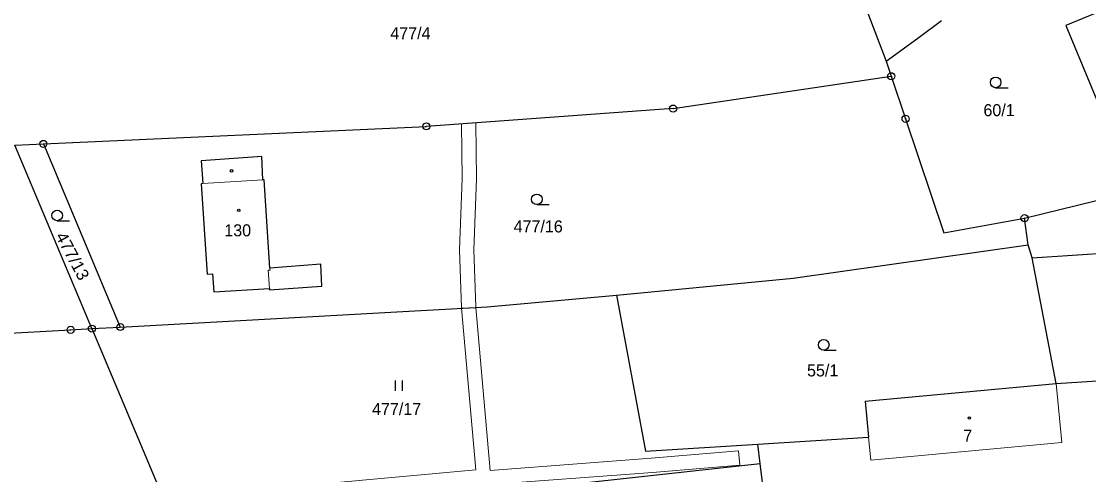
# Model space of a CAD drawing. Extents: x -618848 to -615803, y -1044450 to -1042254.
# Drawn here: x -617229.1 to -617078.1, y -1043209.9 to -1043145.8 of the extents above; entities that cross this region are included whole.
import ezdxf
from ezdxf.enums import TextEntityAlignment as Align

# ---------------------------------------------------------------- set-up
doc = ezdxf.new("R2010")
doc.units = 0
doc.header["$LTSCALE"] = 0.68
for name, color, linetype, lineweight in [('1', 7, 'Continuous', 25), ('13', 7, 'Continuous', 13), ('3', 7, 'Continuous', 25), ('4', 7, 'Continuous', 13), ('5', 7, 'Continuous', 25), ('8', 7, 'Continuous', 25)]:
    doc.layers.add(name, color=color, linetype=linetype, lineweight=lineweight)
doc.layers.add('2', color=7, linetype='Continuous')

msp = doc.modelspace()

# ---------------------------------------------------------------- linework, layer by layer
at = {"layer": '1'}
for p, q in [((-617112.86, -1043135.42), (-617106.75, -1043151.46)), ((-617067.49, -1043140.68), (-617081.34, -1043146.45)), ((-617102.29, -1043148.21), (-617098.9, -1043145.74)), ((-617081.34, -1043146.45), (-617075.45, -1043160.59)), ((-617106.75, -1043151.46), (-617102.29, -1043148.21)), ((-617106.75, -1043151.46), (-617106.03, -1043153.6)), ((-617136.88, -1043158.17), (-617106.03, -1043153.6)), ((-617106.03, -1043153.6), (-617104.01, -1043159.62)), ((-617136.88, -1043158.17), (-617171.78, -1043160.69)), ((-617225.95, -1043163.17), (-617171.78, -1043160.69)), ((-617104.01, -1043159.62), (-617098.59, -1043175.76)), ((-617230, -1043163.35), (-617225.95, -1043163.17)), ((-617219.09, -1043189.28), (-617230, -1043163.35)), ((-617225.95, -1043163.17), (-617215.07, -1043189.06)), ((-617195.06, -1043164.95), (-617203.65, -1043165.54)), ((-617194.92, -1043168.24), (-617195.06, -1043164.95)), ((-617203.65, -1043165.54), (-617203.39, -1043168.78)), ((-617194.71, -1043168.23), (-617194.92, -1043168.24)), ((-617193.91, -1043180.71), (-617194.71, -1043168.23)), ((-617203.39, -1043168.78), (-617203.63, -1043168.8)), ((-617203.63, -1043168.8), (-617202.78, -1043181.57)), ((-617087.18, -1043173.67), (-617071.64, -1043169.87)), ((-617098.59, -1043175.76), (-617087.18, -1043173.67)), ((-617086.66, -1043177.45), (-617087.18, -1043173.67)), ((-617119.92, -1043182.17), (-617086.66, -1043177.45)), ((-617086.11, -1043179.28), (-617086.66, -1043177.45)), ((-617086.11, -1043179.28), (-617059, -1043177.42)), ((-617186.72, -1043180.15), (-617193.91, -1043180.71)), ((-617186.55, -1043183.28), (-617186.72, -1043180.15)), ((-617082.72, -1043197.03), (-617086.11, -1043179.28)), ((-617202.78, -1043181.57), (-617202.03, -1043181.52)), ((-617202.03, -1043181.52), (-617201.85, -1043184.09)), ((-617193.96, -1043183.81), (-617186.55, -1043183.28)), ((-617144.88, -1043184.57), (-617119.92, -1043182.17)), ((-617201.85, -1043184.09), (-617193.97, -1043183.61)), ((-617193.97, -1043183.61), (-617193.96, -1043183.81)), ((-617163.2, -1043186.18), (-617144.88, -1043184.57)), ((-617144.88, -1043184.57), (-617140.79, -1043206.61)), ((-617215.07, -1043189.06), (-617163.2, -1043186.18)), ((-617237.59, -1043190.31), (-617222.1, -1043189.45)), ((-617222.1, -1043189.45), (-617219.09, -1043189.28)), ((-617219.09, -1043189.28), (-617215.07, -1043189.06)), ((-617219.09, -1043189.28), (-617207.89, -1043215.89)), ((-617082.72, -1043197.03), (-617068.06, -1043196.12)), ((-617109.71, -1043199.53), (-617082.72, -1043197.03)), ((-617109.71, -1043199.53), (-617109.24, -1043204.61)), ((-617140.79, -1043206.61), (-617124.92, -1043205.6)), ((-617124.92, -1043205.6), (-617109.24, -1043204.61)), ((-617124.57, -1043208.35), (-617124.92, -1043205.6)), ((-617161.17, -1043212.37), (-617124.57, -1043208.35)), ((-617121.79, -1043231.14), (-617124.57, -1043208.35))]:
    msp.add_line(p, q, dxfattribs=at)
at = {"layer": '13'}
for points in [[(-617166.8, -1043160.33), (-617166.7, -1043168.06), (-617167.08, -1043178.13), (-617166.81, -1043186.34), (-617166.81, -1043186.38), (-617164.81, -1043186.27), (-617164.81, -1043186.22), (-617165.08, -1043178.14), (-617164.7, -1043168.09), (-617164.8, -1043160.19)], [(-617213.15, -1043215.17), (-617186.32, -1043213.21), (-617166.11, -1043211.39), (-617165.97, -1043212.7), (-617165.08, -1043212.67), (-617163.97, -1043212.59), (-617164.09, -1043211.43), (-617139.81, -1043209.6), (-617127.47, -1043208.56), (-617127.64, -1043206.57), (-617139.97, -1043207.61), (-617162.77, -1043209.32), (-617164.81, -1043186.27), (-617166.81, -1043186.38), (-617164.78, -1043209.26), (-617186.48, -1043211.22), (-617215.72, -1043213.35), (-617215.52, -1043214.08), (-617213.45, -1043216.31), (-617212.85, -1043216.26)]]:
    msp.add_lwpolyline(points, close=True, dxfattribs=at)
at = {"layer": '3'}
for p, q in [((-617091.263, -1043155.22), (-617089.513, -1043155.22)), ((-617156.163, -1043171.75), (-617154.413, -1043171.75)), ((-617224.003, -1043174.03), (-617222.253, -1043174.03)), ((-617115.583, -1043192.32), (-617113.833, -1043192.32)), ((-617176.151, -1043198.09), (-617176.151, -1043196.59)), ((-617175.15, -1043198.09), (-617175.15, -1043196.59))]:
    msp.add_line(p, q, dxfattribs=at)
for centre in [(-617091.2629, -1043154.4698), (-617156.1629, -1043170.9998), (-617224.0029, -1043173.2798), (-617115.5829, -1043191.5698)]:
    msp.add_circle(centre, 0.75, dxfattribs=at)
at = {"layer": '4'}
for p, q in [((-617194.92, -1043168.24), (-617203.39, -1043168.78)), ((-617194.14, -1043181.03), (-617193.89, -1043181.01)), ((-617193.97, -1043183.61), (-617194.14, -1043181.03)), ((-617193.89, -1043181.01), (-617193.91, -1043180.71)), ((-617081.89, -1043205.39), (-617082.72, -1043197.03)), ((-617109.24, -1043204.61), (-617108.94, -1043207.89)), ((-617108.94, -1043207.89), (-617081.89, -1043205.39))]:
    msp.add_line(p, q, dxfattribs=at)
at = {"layer": '5'}
for centre in [(-617199.3398, -1043166.9732), (-617198.3168, -1043172.5492), (-617094.9768, -1043201.9192)]:
    msp.add_circle(centre, 0.175, dxfattribs=at)
at = {"layer": '8'}
for centre, radius in [((-617106.03, -1043153.5999), 0.5), ((-617106.03, -1043153.5999), 0.0303), ((-617136.88, -1043158.1699), 0.5), ((-617136.88, -1043158.1699), 0.0303), ((-617104.01, -1043159.6199), 0.5), ((-617171.78, -1043160.6899), 0.5), ((-617171.78, -1043160.6899), 0.0303), ((-617104.01, -1043159.6199), 0.0303), ((-617225.95, -1043163.1699), 0.5), ((-617225.95, -1043163.1699), 0.0303), ((-617087.18, -1043173.6699), 0.5), ((-617087.18, -1043173.6699), 0.0303), ((-617222.1, -1043189.4499), 0.5), ((-617222.1, -1043189.4499), 0.0303), ((-617219.09, -1043189.2799), 0.5), ((-617219.09, -1043189.2799), 0.0303), ((-617215.07, -1043189.0599), 0.5), ((-617215.07, -1043189.0599), 0.0303)]:
    msp.add_circle(centre, radius, dxfattribs=at)

# ---------------------------------------------------------------- texts
at = {"layer": '2'}
for s, p in [('477/4', (-617174.04, -1043148.385)), ('60/1', (-617090.779, -1043159.245)), ('477/16', (-617155.97, -1043175.685)), ('130', (-617198.469, -1043176.235)), ('55/1', (-617115.729, -1043196.035)), ('477/17', (-617175.99, -1043201.495)), ('7', (-617095.21, -1043205.275))]:
    msp.add_text(s, height=1.7, dxfattribs=at).set_placement(p, align=Align.CENTER)
at = {"layer": '2', "width": 1.05}
msp.add_text('477/13', height=1.7, rotation=298, dxfattribs=at).set_placement((-617222.5765, -1043179.4119), align=Align.CENTER)

doc.saveas('drawing.dxf')
